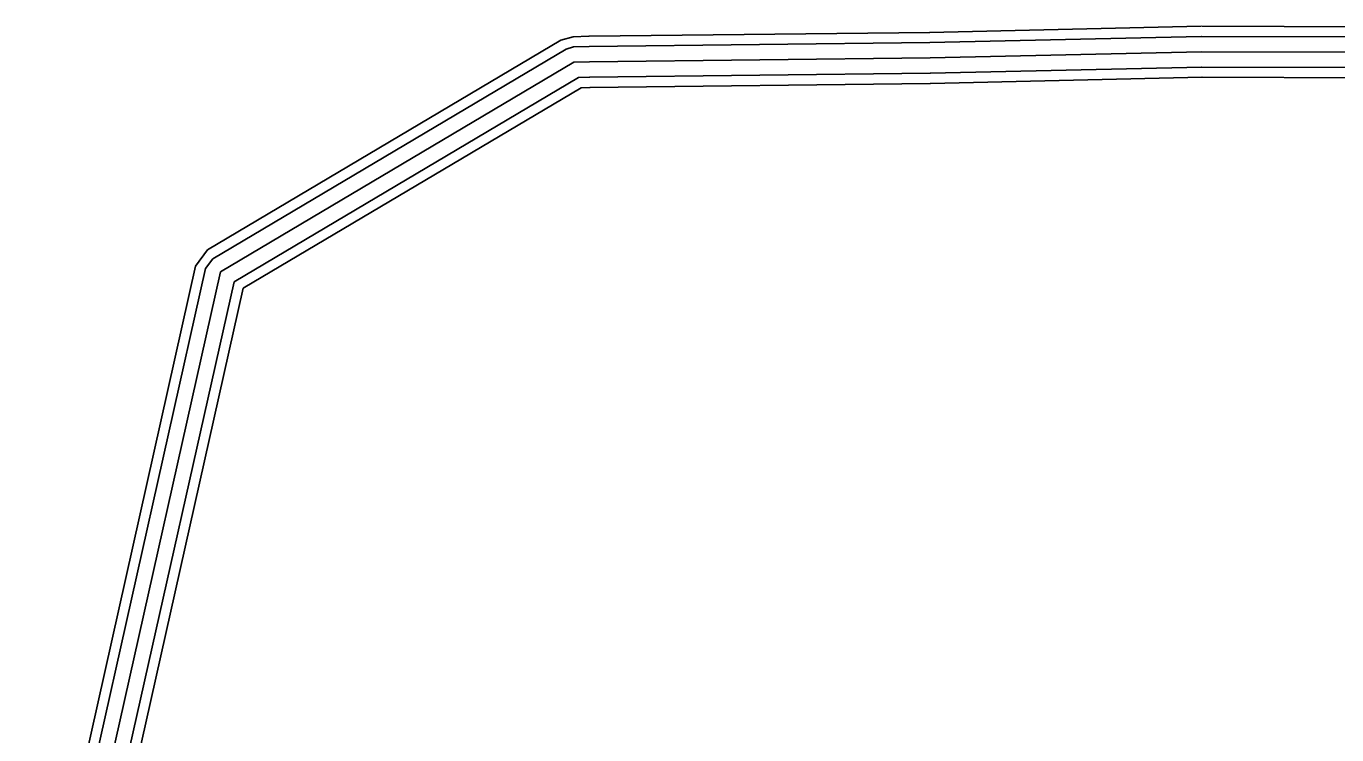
# Model space of a CAD drawing. Extents: x 2384780 to 2405861, y 547869 to 573706.
# Drawn here: x 2391351 to 2393914, y 554690 to 556076 of the extents above; entities that cross this region are included whole.
import ezdxf

# ---------------------------------------------------------------- set-up
doc = ezdxf.new("R2010")
doc.units = 0
for name, color, linetype in [('Old_Level_10', 7, 'Continuous'), ('Prop Buffer Zone 1', 7, 'Continuous'), ('Prop Buffer Zone 2', 7, 'Continuous')]:
    doc.layers.add(name, color=color, linetype=linetype)

msp = doc.modelspace()

# ---------------------------------------------------------------- linework, layer by layer
at = {"layer": 'Old_Level_10'}
for p, q in [((2392452.453, 556005.969), (2393118.388, 556013.675)), ((2393118.388, 556013.675), (2393649.435, 556025.71)), ((2393649.435, 556025.71), (2394796.411, 556022.42)), ((2391731.101, 555595.175), (2392422.066, 556005.097)), ((2392422.066, 556005.097), (2392452.453, 556005.969)), ((2391400.967, 554120.885), (2391731.101, 555595.175))]:
    msp.add_line(p, q, dxfattribs=at)
at = {"layer": 'Prop Buffer Zone 1'}
for p, q in [((2392406.75925, 556030.89825), (2392421.2055, 556035.08475)), ((2392421.2055, 556035.08475), (2392451.5925, 556035.95675)), ((2392452.10575, 556035.967), (2393118.04075, 556043.673)), ((2393117.70825, 556043.66725), (2393648.75525, 556055.70225)), ((2393649.521, 556055.71), (2394765.23275, 556052.50975)), ((2391715.79425, 555620.97625), (2392406.75925, 556030.89825)), ((2392452.80025, 555975.971), (2393118.73525, 555983.677)), ((2393119.06775, 555983.68275), (2393650.11475, 555995.71775)), ((2393649.349, 555995.71), (2394796.325, 555992.42)), ((2391757.546, 555575.98175), (2392430.6915, 555975.332)), ((2392430.6915, 555975.332), (2392453.3135, 555975.98125)), ((2391371.01975, 554124.438), (2391701.826, 555601.7305)), ((2391701.826, 555601.7305), (2391715.79425, 555620.97625)), ((2391434.222, 554132.1035), (2391757.546, 555575.98175))]:
    msp.add_line(p, q, dxfattribs=at)
at = {"layer": 'Prop Buffer Zone 2'}
for p, q in [((2392451.87425, 556055.96575), (2393117.80925, 556063.67175)), ((2393117.255, 556063.662), (2393648.302, 556075.697)), ((2393117.80925, 556063.67175), (2393117.255, 556063.662)), ((2393649.57825, 556075.71), (2394763.833, 556072.51375)), ((2391705.58975, 555638.177), (2392396.55475, 556048.099)), ((2392396.55475, 556048.099), (2392420.63175, 556055.0765)), ((2392420.63175, 556055.0765), (2392451.01875, 556055.9485)), ((2392451.01875, 556055.9485), (2392451.87425, 556055.96575)), ((2392451.5925, 556035.95675), (2392452.10575, 556035.967)), ((2393118.73525, 555983.677), (2393119.06775, 555983.68275)), ((2392453.03175, 555955.97225), (2393118.96675, 555963.67825)), ((2393119.521, 555963.688), (2393650.568, 555975.723)), ((2393649.29175, 555975.71), (2394796.26775, 555972.42)), ((2391775.17625, 555563.18625), (2392436.442, 555955.489)), ((2392436.442, 555955.489), (2392453.88725, 555955.9895)), ((2392453.88725, 555955.9895), (2392453.03175, 555955.97225)), ((2391682.30925, 555606.10075), (2391705.58975, 555638.177)), ((2391351.05475, 554126.807), (2391682.30925, 555606.10075)), ((2391456.39225, 554139.58225), (2391775.17625, 555563.18625))]:
    msp.add_line(p, q, dxfattribs=at)

doc.saveas('drawing.dxf')
